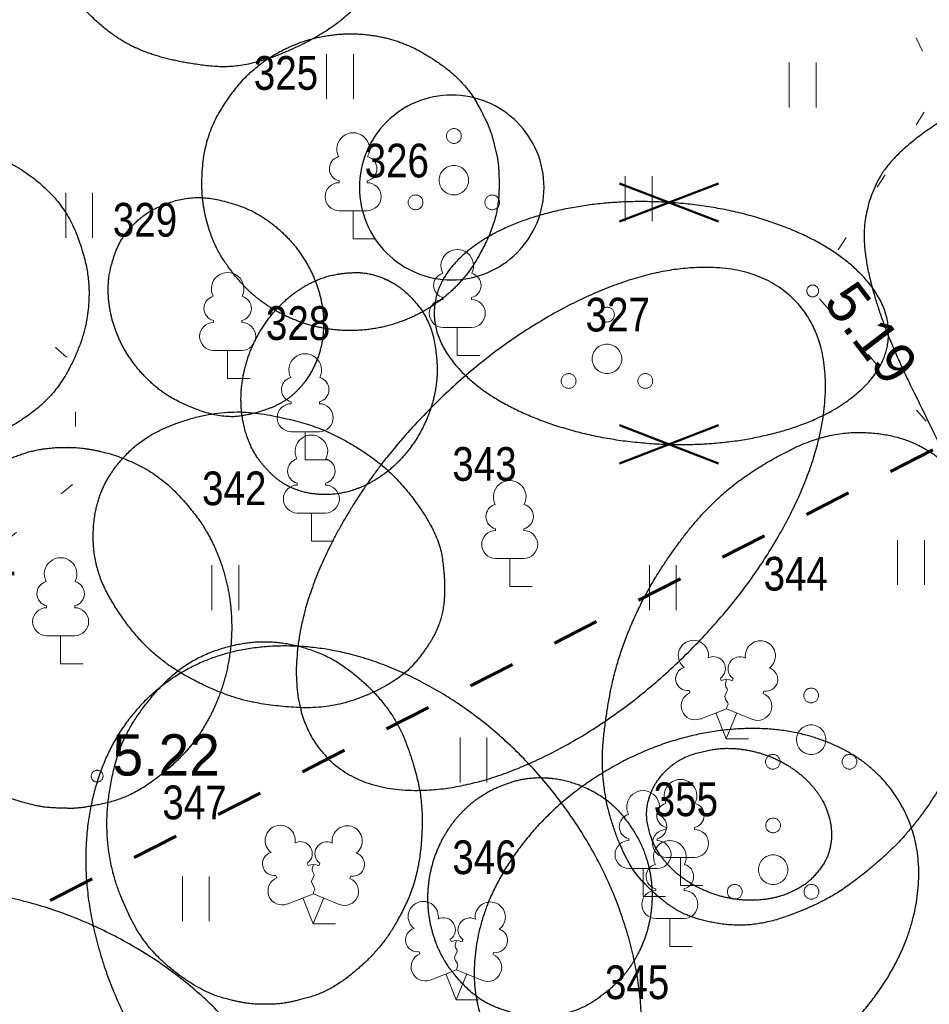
# Model space of a CAD drawing. Header units: metres. Extents: x 538891 to 1080079, y 6588829 to 13178720.
# Tile 415 of 656: x 539967 to 539982, y 6589116 to 6589133. Entities that reach past the tile are written whole.
import ezdxf

# ---------------------------------------------------------------- set-up
doc = ezdxf.new("R2010")
doc.units = ezdxf.units.M
doc.header["$LTSCALE"] = 0.4
doc.linetypes.add('KOLVIK', pattern=[3.125, 0.625, -2.5])
doc.linetypes.add('VW-02 Medium Dashed', pattern=[4, 2, -2])
for name, color, linetype in [('DENDRO', 7, 'Continuous'), ('GEO', 7, 'Continuous'), ('KINO_ASENDIPLAAN', 7, 'Continuous'), ('KINO_TAIMESTIK', 7, 'Continuous'), ('TEED. LIIKLUS JA TEERAJATISED', 7, 'Continuous')]:
    doc.layers.add(name, color=color, linetype=linetype)
doc.styles.add('Arial Narrow', font='ARIALN.TTF')
doc.styles.add('HK Explorer Book', font='txt')

# ---------------------------------------------------------------- blocks, each defined once
blk = doc.blocks.new('likvid')
at = {"color": 12, "linetype": 'Continuous', "lineweight": 50, "true_color": 0xcc0000}
for p, q in [((-0.84, 0.324), (0.84, -0.324)), ((0.84, 0.324), (-0.84, -0.324))]:
    blk.add_line(p, q, dxfattribs=at)
blk = doc.blocks.new('PQQSAS')
at = {"color": 252, "linetype": 'Continuous', "lineweight": 9, "true_color": 0x888888, "flags": 128}
for points in [[(0.25, 1.5), (0.249, 1.475), (0.245, 1.451), (0.239, 1.427), (0.231, 1.404), (0.22, 1.382), (0.208, 1.361), (0.193, 1.341), (0.177, 1.323), (0.159, 1.307), (0.139, 1.292), (0.118, 1.28), (0.096, 1.269), (0.073, 1.261), (0.049, 1.255), (0.025, 1.251), (0, 1.25), (-0.025, 1.251), (-0.049, 1.255), (-0.073, 1.261), (-0.096, 1.269), (-0.118, 1.28), (-0.139, 1.292), (-0.159, 1.307), (-0.177, 1.323), (-0.193, 1.341), (-0.208, 1.361), (-0.22, 1.382), (-0.231, 1.404), (-0.239, 1.427), (-0.245, 1.451), (-0.249, 1.475), (-0.25, 1.5), (-0.249, 1.525), (-0.245, 1.549), (-0.239, 1.573), (-0.231, 1.596), (-0.22, 1.618), (-0.208, 1.639), (-0.193, 1.659), (-0.177, 1.677), (-0.159, 1.693), (-0.139, 1.708), (-0.118, 1.72), (-0.096, 1.731), (-0.073, 1.739), (-0.049, 1.745), (-0.025, 1.749), (0, 1.75), (0.025, 1.749), (0.049, 1.745), (0.073, 1.739), (0.096, 1.731), (0.118, 1.72), (0.139, 1.708), (0.159, 1.693), (0.177, 1.677), (0.193, 1.659), (0.208, 1.639), (0.22, 1.618), (0.231, 1.596), (0.239, 1.573), (0.245, 1.549), (0.249, 1.525)], [(0.5, 0), (0.498, -0.049), (0.49, -0.098), (0.478, -0.145), (0.462, -0.191), (0.441, -0.236), (0.416, -0.278), (0.387, -0.317), (0.354, -0.354), (0.317, -0.387), (0.278, -0.416), (0.236, -0.441), (0.191, -0.462), (0.145, -0.478), (0.098, -0.49), (0.049, -0.498), (0, -0.5), (-0.049, -0.498), (-0.098, -0.49), (-0.145, -0.478), (-0.191, -0.462), (-0.236, -0.441), (-0.278, -0.416), (-0.317, -0.387), (-0.354, -0.354), (-0.387, -0.317), (-0.416, -0.278), (-0.441, -0.236), (-0.462, -0.191), (-0.478, -0.145), (-0.49, -0.098), (-0.498, -0.049), (-0.5, 0), (-0.498, 0.049), (-0.49, 0.098), (-0.478, 0.145), (-0.462, 0.191), (-0.441, 0.236), (-0.416, 0.278), (-0.387, 0.317), (-0.354, 0.354), (-0.317, 0.387), (-0.278, 0.416), (-0.236, 0.441), (-0.191, 0.462), (-0.145, 0.478), (-0.098, 0.49), (-0.049, 0.498), (0, 0.5), (0.049, 0.498), (0.098, 0.49), (0.145, 0.478), (0.191, 0.462), (0.236, 0.441), (0.278, 0.416), (0.317, 0.387), (0.354, 0.354), (0.387, 0.317), (0.416, 0.278), (0.441, 0.236), (0.462, 0.191), (0.478, 0.145), (0.49, 0.098), (0.498, 0.049)], [(-1.05, -0.75), (-1.051, -0.775), (-1.055, -0.799), (-1.061, -0.823), (-1.069, -0.846), (-1.08, -0.868), (-1.092, -0.889), (-1.107, -0.909), (-1.123, -0.927), (-1.141, -0.943), (-1.161, -0.958), (-1.182, -0.97), (-1.204, -0.981), (-1.227, -0.989), (-1.251, -0.995), (-1.275, -0.999), (-1.3, -1), (-1.325, -0.999), (-1.349, -0.995), (-1.373, -0.989), (-1.396, -0.981), (-1.418, -0.97), (-1.439, -0.958), (-1.459, -0.943), (-1.477, -0.927), (-1.493, -0.909), (-1.508, -0.889), (-1.52, -0.868), (-1.531, -0.846), (-1.539, -0.823), (-1.545, -0.799), (-1.549, -0.775), (-1.55, -0.75), (-1.549, -0.725), (-1.545, -0.701), (-1.539, -0.677), (-1.531, -0.654), (-1.52, -0.632), (-1.508, -0.611), (-1.493, -0.591), (-1.477, -0.573), (-1.459, -0.557), (-1.439, -0.542), (-1.418, -0.53), (-1.396, -0.519), (-1.373, -0.511), (-1.349, -0.505), (-1.325, -0.501), (-1.3, -0.5), (-1.275, -0.501), (-1.251, -0.505), (-1.227, -0.511), (-1.204, -0.519), (-1.182, -0.53), (-1.161, -0.542), (-1.141, -0.557), (-1.123, -0.573), (-1.107, -0.591), (-1.092, -0.611), (-1.08, -0.632), (-1.069, -0.654), (-1.061, -0.677), (-1.055, -0.701), (-1.051, -0.725)], [(1.55, -0.75), (1.549, -0.775), (1.545, -0.799), (1.539, -0.823), (1.531, -0.846), (1.52, -0.868), (1.508, -0.889), (1.493, -0.909), (1.477, -0.927), (1.459, -0.943), (1.439, -0.958), (1.418, -0.97), (1.396, -0.981), (1.373, -0.989), (1.349, -0.995), (1.325, -0.999), (1.3, -1), (1.275, -0.999), (1.251, -0.995), (1.227, -0.989), (1.204, -0.981), (1.182, -0.97), (1.161, -0.958), (1.141, -0.943), (1.123, -0.927), (1.107, -0.909), (1.092, -0.889), (1.08, -0.868), (1.069, -0.846), (1.061, -0.823), (1.055, -0.799), (1.051, -0.775), (1.05, -0.75), (1.051, -0.725), (1.055, -0.701), (1.061, -0.677), (1.069, -0.654), (1.08, -0.632), (1.092, -0.611), (1.107, -0.591), (1.123, -0.573), (1.141, -0.557), (1.161, -0.542), (1.182, -0.53), (1.204, -0.519), (1.227, -0.511), (1.251, -0.505), (1.275, -0.501), (1.3, -0.5), (1.325, -0.501), (1.349, -0.505), (1.373, -0.511), (1.396, -0.519), (1.418, -0.53), (1.439, -0.542), (1.459, -0.557), (1.477, -0.573), (1.493, -0.591), (1.508, -0.611), (1.52, -0.632), (1.531, -0.654), (1.539, -0.677), (1.545, -0.701), (1.549, -0.725)]]:
    blk.add_lwpolyline(points, close=True, dxfattribs=at)
blk = doc.blocks.new('LEHTP1')
at = {"color": 252, "linetype": 'Continuous', "lineweight": 9, "true_color": 0x888888}
for p, q in [((-0.48, 1.96), (-0.48, 1.9)), ((0.48, 1.96), (0.48, 1.9)), ((0.48, 0.95), (-0.48, 0.95)), ((0, 0), (0, 0.95)), ((0.76, 0), (0, 0))]:
    blk.add_line(p, q, dxfattribs=at)
for centre, radius, start, end in [((0, 3.04), 0.554, 332.5799, 207.4201), ((-0.38, 2.375), 0.425, 105.2441, 257.079), ((0.38, 2.375), 0.425, 282.921, 74.7559), ((-0.475, 1.425), 0.475, 90, 270), ((0.475, 1.425), 0.475, 270, 90)]:
    blk.add_arc(centre, radius, start, end, dxfattribs=at)
blk = doc.blocks.new('LEHTP2')
at = {"color": 252, "linetype": 'Continuous', "lineweight": 9, "true_color": 0x888888}
for p, q in [((-0.17, 1.98), (-0.2, 2.05)), ((0.2, 1.97), (0.23, 2.05)), ((-1.23, 1.56), (-1.26, 1.64)), ((1.25, 1.54), (1.28, 1.62)), ((-0.88, 0.67), (0.01, 1.02)), ((0.01, 1.02), (0.89, 0.66)), ((0, 0), (-0.35, 0.88)), ((0, 0), (0.36, 0.88)), ((0.76, 0), (0, 0))]:
    blk.add_line(p, q, dxfattribs=at)
at = {"color": 252, "linetype": 'Continuous', "lineweight": 9, "true_color": 0x888888, "flags": 128}
blk.add_lwpolyline([(0.01, 2.01), (-0.03, 1.86), (-0.03, 1.82), (-0.01, 1.76), (0.03, 1.69), (0.04, 1.65), (0.01, 1.58), (-0.04, 1.48), (-0.05, 1.43), (-0.04, 1.4), (-0.02, 1.34), (0.05, 1.22), (0.06, 1.18), (0.05, 1.14), (0.02, 1.07), (0.01, 1.02)], dxfattribs=at)
at = {"color": 252, "linetype": 'Continuous', "lineweight": 9, "true_color": 0x888888}
for centre, radius, start, end in [((-1.114, 2.828), 0.512, 350.4856, 111.5002), ((-1.114, 2.828), 0.512, 111.5027, 232.5173), ((1.158, 2.811), 0.512, 67.6168, 188.6314), ((1.158, 2.811), 0.512, 306.5997, 67.6143), ((-0.429, 2.384), 0.403, 305.1345, 116.705), ((0.465, 2.377), 0.403, 62.412, 233.9825), ((-1.312, 2.036), 0.403, 106.2979, 277.8684), ((1.344, 2.015), 0.403, 261.2486, 72.8191), ((0.008, 1.535), 0.475, 66.7655, 111.5015), ((-1.053, 1.117), 0.475, 111.5014, 291.5004), ((1.07, 1.101), 0.475, 247.6166, 67.6155)]:
    blk.add_arc(centre, radius, start, end, dxfattribs=at)
blk = doc.blocks.new('HEIN')
at = {"color": 7, "linetype": 'Continuous', "lineweight": 9}
for p, q in [((-0.455, 0.761), (-0.455, -0.761)), ((0.455, 0.761), (0.455, -0.761))]:
    blk.add_line(p, q, dxfattribs=at)

msp = doc.modelspace()

# ---------------------------------------------------------------- linework, layer by layer
at = {"layer": 'DENDRO', "color": 82, "linetype": 'Continuous', "lineweight": 25, "true_color": 0x33cc00, "flags": 128}
msp.add_lwpolyline([(539975.6006, 6589129.6747, 0.4142136), (539974.0346, 6589131.2407, 0.4142136), (539972.4686, 6589129.6747, 0.4142136), (539974.0346, 6589128.1087, 0.4142136), (539975.6006, 6589129.6747)], format="xyb", close=True, dxfattribs=at)
at = {"layer": 'DENDRO', "color": 82, "linetype": 'Continuous', "lineweight": 25, "true_color": 0x33cc00}
for points in [[(539988.0957, 6589108.2672), (539988.0044, 6589108.4014), (539987.7913, 6589108.8342), (539987.6514, 6589109.2225), (539987.6352, 6589109.3575), (539987.717, 6589109.8147), (539987.8949, 6589110.6323), (539988.1187, 6589111.3646), (539988.2778, 6589112.002), (539988.2857, 6589112.6567), (539988.0093, 6589113.2925), (539987.3796, 6589113.8893), (539986.582, 6589114.4887), (539985.7979, 6589115.1314), (539985.2211, 6589115.8588), (539984.8497, 6589116.71), (539984.5894, 6589117.7228), (539984.3591, 6589118.9388), (539984.0113, 6589120.7346), (539983.3032, 6589123.245), (539982.2302, 6589125.472), (539981.3772, 6589127.2123), (539980.9924, 6589128.5901), (539981.0754, 6589129.4442), (539981.4728, 6589130.1874), (539982.6192, 6589131.0225), (539984.4259, 6589131.8109), (539986.308, 6589132.5874), (539987.8496, 6589133.504), (539989.0633, 6589134.5432), (539990.0566, 6589135.6503), (539990.9328, 6589136.7695), (539991.7104, 6589137.8993), (539992.2845, 6589139.1156), (539992.5585, 6589140.4883), (539992.4551, 6589142.0799), (539992.2885, 6589143.7855), (539992.4203, 6589145.4781), (539993.2464, 6589147.0288), (539994.8091, 6589148.3553), (539996.7785, 6589149.4252), (539998.862, 6589150.1988), (540000.7965, 6589150.6462), (540002.6366, 6589150.8157), (540004.4564, 6589150.7602), (540006.3467, 6589150.5375), (540008.2033, 6589150.1509), (540009.7714, 6589149.5617), (540010.803, 6589148.7339), (540011.1266, 6589147.6477), (540010.98, 6589146.3705), (540010.6052, 6589144.9724), (540010.2693, 6589143.5175), (540009.9122, 6589142.139), (540009.2889, 6589141.0064), (540008.1538, 6589140.3033), (540006.4279, 6589140.0927), (540004.6088, 6589140.0268), (540003.3638, 6589139.7969), (540002.8801, 6589139.3853), (540002.7008, 6589138.7981), (540002.9621, 6589137.7756), (540003.776, 6589136.6694), (540004.7984, 6589136.0676), (540005.814, 6589136.1694), (540006.8116, 6589136.6145), (540007.7694, 6589137.0744), (540008.6671, 6589137.2079), (540009.4883, 6589137.0123), (540010.3998, 6589136.4748), (540011.4028, 6589135.3462), (540011.7287, 6589134.2664), (540011.3895, 6589133.8128), (540010.8909, 6589133.5781), (540010.2777, 6589133.3933), (540009.5013, 6589133.1294), (540008.784, 6589132.6527), (540008.5891, 6589132.1036), (540008.761, 6589131.4458), (540009.5114, 6589130.6851), (540010.4362, 6589130.3973), (540011.2278, 6589130.3293), (540011.9177, 6589130.2331), (540012.3519, 6589129.9343), (540012.4082, 6589129.2904), (540012.1945, 6589128.4161), (540011.8292, 6589127.4392), (540011.3445, 6589126.2504), (540010.7254, 6589125.0868), (540009.9948, 6589124.5132), (540009.2551, 6589124.2979), (540008.4307, 6589124.1687), (540007.5919, 6589123.9722), (540006.8054, 6589123.5401), (540006.1872, 6589122.8981), (540005.8756, 6589122.1712), (540006.0243, 6589121.4786), (540006.6682, 6589120.8855), (540007.484, 6589120.2887), (540008.1628, 6589119.5913), (540008.3782, 6589118.6886), (540008.1574, 6589117.6376), (540007.6601, 6589116.5533), (540007.029, 6589115.5539), (540006.3805, 6589114.6784), (540005.7661, 6589113.7941), (540005.2413, 6589112.7798), (540004.8625, 6589111.5105), (540004.4684, 6589110.0779), (540003.8445, 6589108.6291), (540002.7636, 6589107.3049), (540001.1526, 6589106.2285), (539999.1804, 6589105.4928), (539996.994, 6589105.1955), (539994.7452, 6589105.4237), (539992.6171, 6589105.9987), (539990.7944, 6589106.7005), (539989.4837, 6589107.2981), (539988.7123, 6589107.7054), (539988.3008, 6589108.0055), (539988.1414, 6589108.2001), (539988.0957, 6589108.2672)], [(539975.1273, 6589118.3974), (539975.7177, 6589119.2212), (539977.5595, 6589120.3274), (539979.5688, 6589120.5955), (539981.2073, 6589119.9537), (539982.0359, 6589118.574), (539981.8325, 6589116.8262), (539980.6518, 6589115.1784), (539978.8099, 6589114.0723), (539976.8006, 6589113.8042), (539975.1621, 6589114.4459), (539974.3335, 6589115.8256), (539974.5369, 6589117.5735), (539975.1273, 6589118.3974)], [(539966.8845, 6589107.6604), (539965.3632, 6589107.6712), (539962.4972, 6589109.0457), (539960.5758, 6589111.405), (539960.1138, 6589114.1168), (539961.235, 6589116.4545), (539963.6389, 6589117.7917), (539966.6816, 6589117.7701), (539969.5475, 6589116.3955), (539971.469, 6589114.0363), (539971.931, 6589111.3245), (539970.8098, 6589108.9868), (539968.4058, 6589107.6496), (539966.8845, 6589107.6604)]]:
    msp.add_open_spline(points, degree=2, dxfattribs=at)
at = {"layer": 'DENDRO', "color": 30, "linetype": 'Continuous', "lineweight": 25, "true_color": 0xff7f00}
for points, knots in [([(539972.1182, 6589138.0015), (539972.0942, 6589138.0173), (539972.0701, 6589138.0332), (539971.614, 6589138.3269), (539970.6738, 6589138.513), (539969.5468, 6589138.4937), (539968.3373, 6589137.8118), (539967.6461, 6589137.1178), (539967.1588, 6589136.2535), (539966.8266, 6589134.8367), (539967.2655, 6589133.3133), (539967.946, 6589132.5178), (539968.6029, 6589132.0365), (539969.4515, 6589131.7803), (539970.4959, 6589131.6788), (539971.7243, 6589132.1758), (539972.4822, 6589132.7564), (539973.0814, 6589133.547), (539973.4435, 6589134.457), (539973.5477, 6589135.3717), (539973.3501, 6589136.6143), (539972.6122, 6589137.6642), (539972.1664, 6589137.9699), (539972.1423, 6589137.9857), (539972.1182, 6589138.0015)], [0, 0, 0, 0.0027796, 0.0027796, 0.0551181, 0.1074565, 0.159795, 0.2121335, 0.264472, 0.3168104, 0.3691489, 0.4214874, 0.4738258, 0.5261643, 0.5785028, 0.6308413, 0.6831797, 0.7355182, 0.7878567, 0.8401951, 0.8925336, 0.9448721, 0.9972106, 0.9972106, 1, 1, 1]), ([(539969.8683, 6589129.1525), (539969.8737, 6589129.1307), (539969.8792, 6589129.1089), (539969.9852, 6589128.6995), (539970.4095, 6589128.092), (539970.8229, 6589127.7115), (539971.3717, 6589127.4061), (539972.0342, 6589127.2383), (539972.7534, 6589127.2602), (539973.4443, 6589127.4869), (539974.0254, 6589127.8853), (539974.4488, 6589128.3881), (539974.8271, 6589129.2016), (539974.844, 6589130.0139), (539974.7651, 6589130.3755), (539974.6665, 6589130.7336), (539974.2708, 6589131.4495), (539973.5509, 6589131.9821), (539972.9401, 6589132.2264), (539972.2399, 6589132.3042), (539971.5238, 6589132.1787), (539970.8792, 6589131.8593), (539970.3737, 6589131.3992), (539969.8729, 6589130.5931), (539969.7628, 6589129.6067), (539969.8574, 6589129.1961), (539969.8628, 6589129.1743), (539969.8683, 6589129.1525)], [0, 0, 0, 0.0024024, 0.0024024, 0.0476382, 0.0928739, 0.1381097, 0.1833454, 0.2285812, 0.2738169, 0.3190527, 0.3642885, 0.4095242, 0.45476, 0.4999957, 0.5452315, 0.5904672, 0.635703, 0.6809387, 0.7261745, 0.7714103, 0.816646, 0.8618818, 0.9071175, 0.9523533, 0.997589, 0.997589, 1, 1, 1]), ([(539972.9372, 6589128.1077), (539972.9232, 6589128.1142), (539972.9092, 6589128.1206), (539972.6434, 6589128.2405), (539972.1061, 6589128.2212), (539971.6968, 6589128.0958), (539971.2698, 6589127.8299), (539970.8812, 6589127.4161), (539970.5951, 6589126.8871), (539970.4558, 6589126.314), (539970.4669, 6589125.7766), (539970.5957, 6589125.3299), (539970.796, 6589124.9932), (539971.1407, 6589124.6549), (539971.549, 6589124.488), (539971.9591, 6589124.4563), (539972.3456, 6589124.5227), (539972.7695, 6589124.7154), (539973.1855, 6589125.0568), (539973.5303, 6589125.535), (539973.7462, 6589126.0963), (539973.808, 6589126.6605), (539973.6799, 6589127.4087), (539973.226, 6589127.9675), (539972.9651, 6589128.0948), (539972.9511, 6589128.1013), (539972.9372, 6589128.1077)], [0, 0, 0, 0.0025026, 0.0025026, 0.0498828, 0.097263, 0.1446431, 0.1920233, 0.2394034, 0.2867836, 0.3341638, 0.3815439, 0.4289241, 0.4763043, 0.5236844, 0.5710646, 0.6184447, 0.6658249, 0.7132051, 0.7605852, 0.8079654, 0.8553455, 0.9027257, 0.9501059, 0.997486, 0.997486, 1, 1, 1]), ([(539970.8617, 6589121.972), (539970.8401, 6589121.972), (539970.8186, 6589121.972), (539970.415, 6589121.9671), (539969.5316, 6589121.6365), (539968.8755, 6589120.9864), (539968.4079, 6589120.2501), (539968.1874, 6589119.2982), (539968.1877, 6589118.4985), (539968.3629, 6589117.7386), (539968.8558, 6589116.7541), (539969.7686, 6589116.0409), (539970.5075, 6589115.8352), (539970.8617, 6589115.824), (539971.2169, 6589115.8333), (539971.9599, 6589116.036), (539972.6356, 6589116.5747), (539973.0441, 6589117.0855), (539973.4451, 6589117.91), (539973.5586, 6589118.8993), (539973.4686, 6589119.6887), (539973.0739, 6589120.768), (539972.1845, 6589121.6327), (539971.3074, 6589121.9635), (539970.9048, 6589121.972), (539970.8833, 6589121.972), (539970.8617, 6589121.972)], [0, 0, 0, 0.0025317, 0.0025317, 0.0499093, 0.0972869, 0.1446646, 0.1920422, 0.2394199, 0.2867975, 0.3341751, 0.3815528, 0.4289304, 0.476308, 0.5236857, 0.5710633, 0.6184409, 0.6658186, 0.7131962, 0.7605739, 0.8079515, 0.8553291, 0.9027068, 0.9500844, 0.997462, 0.997462, 1, 1, 1]), ([(539977.3849, 6589119.3332), (539977.3814, 6589119.3216), (539977.3779, 6589119.31), (539977.314, 6589119.0901), (539977.3963, 6589118.6718), (539977.5485, 6589118.3643), (539977.8165, 6589118.0571), (539978.1992, 6589117.7948), (539978.6625, 6589117.6243), (539979.1432, 6589117.573), (539979.5764, 6589117.6358), (539979.9216, 6589117.7815), (539980.169, 6589117.972), (539980.3998, 6589118.2757), (539980.4841, 6589118.6118), (539980.4588, 6589118.9358), (539980.3572, 6589119.2314), (539980.1488, 6589119.5435), (539979.8211, 6589119.8345), (539979.3916, 6589120.056), (539978.911, 6589120.1683), (539978.4471, 6589120.1599), (539977.858, 6589119.9844), (539977.4624, 6589119.5732), (539977.3919, 6589119.3564), (539977.3884, 6589119.3448), (539977.3849, 6589119.3332)], [0, 0, 0, 0.0025026, 0.0025026, 0.0498828, 0.097263, 0.1446431, 0.1920233, 0.2394035, 0.2867836, 0.3341638, 0.3815439, 0.4289241, 0.4763043, 0.5236844, 0.5710646, 0.6184448, 0.6658249, 0.7132051, 0.7605853, 0.8079654, 0.8553456, 0.9027257, 0.9501059, 0.9974861, 0.9974861, 1, 1, 1]), ([(539975.7085, 6589119.6585), (539975.6916, 6589119.66), (539975.6747, 6589119.6615), (539975.3562, 6589119.6866), (539974.8168, 6589119.5214), (539974.442, 6589119.3059), (539974.0867, 6589118.9683), (539973.801, 6589118.509), (539973.6364, 6589117.9577), (539973.6249, 6589117.3752), (539973.7633, 6589116.8316), (539974.0156, 6589116.3807), (539974.5008, 6589115.884), (539975.0757, 6589115.6618), (539975.3532, 6589115.6284), (539975.6332, 6589115.6109), (539976.2427, 6589115.7264), (539976.8028, 6589116.1352), (539977.1301, 6589116.5356), (539977.3611, 6589117.0467), (539977.4511, 6589117.6223), (539977.3848, 6589118.1937), (539977.1836, 6589118.6958), (539976.7344, 6589119.2836), (539976.0588, 6589119.6214), (539975.7423, 6589119.6556), (539975.7254, 6589119.6571), (539975.7085, 6589119.6585)], [0, 0, 0, 0.0024024, 0.0024024, 0.0476381, 0.0928739, 0.1381097, 0.1833454, 0.2285812, 0.2738169, 0.3190527, 0.3642885, 0.4095242, 0.45476, 0.4999957, 0.5452315, 0.5904673, 0.635703, 0.6809388, 0.7261745, 0.7714103, 0.8166461, 0.8618818, 0.9071176, 0.9523533, 0.9975891, 0.9975891, 1, 1, 1])]:
    msp.add_open_spline(points, degree=2, knots=knots, dxfattribs=at)
at = {"layer": 'DENDRO', "color": 82, "linetype": 'Continuous', "lineweight": 25, "true_color": 0x33cc00}
for points, knots in [([(539966.2932, 6589130.1943), (539966.272, 6589130.2019), (539966.2508, 6589130.2096), (539965.8494, 6589130.3503), (539965.0948, 6589130.3157), (539964.5389, 6589130.1569), (539963.8255, 6589129.7448), (539963.2787, 6589129.0026), (539963.0237, 6589128.2927), (539962.9818, 6589127.5586), (539963.2282, 6589126.5516), (539963.7713, 6589125.9386), (539964.2425, 6589125.5905), (539964.8303, 6589125.3441), (539965.5273, 6589125.3064), (539966.0606, 6589125.3942), (539966.6277, 6589125.6338), (539967.3131, 6589126.164), (539967.7566, 6589126.9926), (539967.9056, 6589127.727), (539967.846, 6589128.4377), (539967.4879, 6589129.3558), (539966.7315, 6589130.0282), (539966.3356, 6589130.1791), (539966.3144, 6589130.1867), (539966.2932, 6589130.1943)], [0, 0, 0, 0.0026347, 0.0026347, 0.0523707, 0.1021067, 0.1518427, 0.2015787, 0.2513147, 0.3010507, 0.3507867, 0.4005227, 0.4502587, 0.4999947, 0.5497307, 0.5994667, 0.6492027, 0.6989387, 0.7486747, 0.7984107, 0.8481467, 0.8978827, 0.9476187, 0.9973547, 0.9973547, 1, 1, 1]), ([(539968.1022, 6589124.5346), (539968.0943, 6589124.5156), (539968.0864, 6589124.4965), (539967.9421, 6589124.1372), (539967.9714, 6589123.1983), (539968.444, 6589122.3415), (539969.0808, 6589121.6396), (539970.0115, 6589121.1268), (539970.8248, 6589120.8883), (539972.0267, 6589120.8235), (539973.1373, 6589121.3), (539973.6327, 6589121.868), (539973.8878, 6589122.3914), (539973.928, 6589123.0296), (539973.8145, 6589123.7909), (539973.0964, 6589124.8035), (539972.2495, 6589125.3991), (539971.4599, 6589125.7272), (539970.2185, 6589125.9344), (539968.9577, 6589125.5601), (539968.2746, 6589124.9255), (539968.118, 6589124.5727), (539968.1101, 6589124.5536), (539968.1022, 6589124.5346)], [0, 0, 0, 0.0029397, 0.0029397, 0.0581681, 0.1133965, 0.168625, 0.2238534, 0.2790818, 0.3343102, 0.3895386, 0.4447671, 0.4999955, 0.5552239, 0.6104523, 0.6656807, 0.7209092, 0.7761376, 0.831366, 0.8865944, 0.9418228, 0.9970513, 0.9970513, 1, 1, 1]), ([(539981.9914, 6589125.2806), (539981.9701, 6589125.2917), (539981.9488, 6589125.3028), (539981.547, 6589125.5043), (539980.454, 6589125.5357), (539979.3722, 6589125.0413), (539978.4192, 6589124.3394), (539977.5662, 6589123.2342), (539977.0328, 6589122.2103), (539976.6987, 6589121.1473), (539976.5288, 6589119.6333), (539976.9534, 6589118.2505), (539977.5492, 6589117.6061), (539978.1265, 6589117.2557), (539979.1145, 6589117.1157), (539980.1416, 6589117.4578), (539980.8859, 6589117.9016), (539981.832, 6589118.7506), (539982.6043, 6589119.9587), (539983.0422, 6589121.0157), (539983.3726, 6589122.6004), (539983.0713, 6589124.1653), (539982.4259, 6589125.0403), (539982.034, 6589125.2584), (539982.0127, 6589125.2695), (539981.9914, 6589125.2806)], [0, 0, 0, 0.0026575, 0.0026575, 0.0523914, 0.1021253, 0.1518593, 0.2015932, 0.2513271, 0.3010611, 0.350795, 0.400529, 0.4502629, 0.4999968, 0.5497308, 0.5994647, 0.6491986, 0.6989326, 0.7486665, 0.7984005, 0.8481344, 0.8978683, 0.9476023, 0.9973362, 0.9973362, 1, 1, 1]), ([(539967.5881, 6589125.2657), (539967.5647, 6589125.2664), (539967.5412, 6589125.2672), (539967.1017, 6589125.2766), (539966.3784, 6589125.0276), (539965.6083, 6589124.5799), (539964.993, 6589123.6581), (539964.7284, 6589122.91), (539964.6516, 6589122.0918), (539964.7757, 6589121.2892), (539965.241, 6589120.221), (539966.2055, 6589119.4185), (539967.0061, 6589119.1719), (539967.3909, 6589119.1476), (539967.7776, 6589119.1449), (539968.5975, 6589119.3361), (539969.3476, 6589119.8941), (539969.7977, 6589120.4301), (539970.1394, 6589121.1172), (539970.3143, 6589121.9104), (539970.2897, 6589122.7319), (539970.0733, 6589123.4955), (539969.7096, 6589124.1346), (539969.0201, 6589124.8547), (539968.0728, 6589125.2413), (539967.635, 6589125.2642), (539967.6115, 6589125.2649), (539967.5881, 6589125.2657)], [0, 0, 0, 0.0024127, 0.0024127, 0.0476476, 0.0928825, 0.1381174, 0.1833523, 0.2285872, 0.2738221, 0.319057, 0.3642919, 0.4095268, 0.4547617, 0.4999966, 0.5452315, 0.5904664, 0.6357013, 0.6809362, 0.7261711, 0.771406, 0.8166409, 0.8618758, 0.9071107, 0.9523456, 0.9975805, 0.9975805, 1, 1, 1])]:
    msp.add_open_spline(points, degree=2, knots=knots, dxfattribs=at)
at = {"layer": 'DENDRO', "color": 25, "linetype": 'Continuous', "lineweight": 25, "true_color": 0x995f4c}
msp.add_open_spline([(539968.6947, 6589129.1001), (539968.6828, 6589129.0891), (539968.6708, 6589129.0781), (539968.4469, 6589128.8676), (539968.2436, 6589128.3426), (539968.1942, 6589127.9006), (539968.2713, 6589127.3881), (539968.5051, 6589126.8565), (539968.8912, 6589126.3797), (539969.3797, 6589126.0278), (539970.1672, 6589125.7498), (539970.7787, 6589125.8535), (539971.2433, 6589126.057), (539971.5708, 6589126.387), (539971.7702, 6589126.7701), (539971.8665, 6589127.1677), (539971.8578, 6589127.6493), (539971.7042, 6589128.1799), (539971.3909, 6589128.6938), (539970.9451, 6589129.1151), (539970.433, 6589129.3891), (539969.6672, 6589129.55), (539968.9474, 6589129.3251), (539968.7185, 6589129.1222), (539968.7066, 6589129.1111), (539968.6947, 6589129.1001)], degree=2, knots=[0, 0, 0, 0.0026271, 0.0026271, 0.0523638, 0.1021005, 0.1518372, 0.2015739, 0.2513106, 0.3010473, 0.350784, 0.4005207, 0.4502573, 0.499994, 0.5497307, 0.5994674, 0.6492041, 0.6989408, 0.7486775, 0.7984142, 0.8481509, 0.8978876, 0.9476243, 0.9973609, 0.9973609, 1, 1, 1], dxfattribs=at)
msp.add_open_spline([(539979.4029, 6589125.483), (539978.4923, 6589125.2653), (539976.4292, 6589125.3953), (539974.6769, 6589126.0558), (539973.7051, 6589127.0697), (539973.7742, 6589128.1654), (539974.8655, 6589129.0494), (539976.6868, 6589129.4847), (539978.7499, 6589129.3548), (539980.5021, 6589128.6943), (539981.4739, 6589127.6804), (539981.4049, 6589126.5846), (539980.3136, 6589125.7007), (539979.4029, 6589125.483)], degree=2, dxfattribs=at)
at = {"layer": 'DENDRO', "color": 30, "linetype": 'Continuous', "lineweight": 25, "true_color": 0xff7f00}
for points in [[(539972.0824, 6589123.8072), (539972.7202, 6589124.9951), (539974.8438, 6589127.0735), (539977.2465, 6589128.2976), (539979.2844, 6589128.3395), (539980.4114, 6589127.1879), (539980.3257, 6589125.1514), (539979.0501, 6589122.7756), (539976.9264, 6589120.6973), (539974.5238, 6589119.4731), (539972.4859, 6589119.4312), (539971.3588, 6589120.5828), (539971.4446, 6589122.6193), (539972.0824, 6589123.8072)], [(539971.472, 6589112.4866), (539970.2429, 6589113.1525), (539968.4004, 6589115.4792), (539967.6672, 6589118.1772), (539968.2399, 6589120.5236), (539969.9649, 6589121.8897), (539972.3801, 6589121.9095), (539974.8383, 6589120.5776), (539976.6809, 6589118.251), (539977.4141, 6589115.553), (539976.8414, 6589113.2065), (539975.1164, 6589111.8404), (539972.7011, 6589111.8206), (539971.472, 6589112.4866)]]:
    msp.add_open_spline(points, degree=2, dxfattribs=at)
at = {"layer": 'GEO', "color": 252, "linetype": 'KOLVIK', "lineweight": 9, "true_color": 0x888888, "flags": 128}
for points in [[(539984.522, 6589098.694), (539984.522, 6589098.694), (539974.019, 6589095.662), (539965.5961, 6589090.666), (539959.519, 6589090.074), (539955.696, 6589087.9885), (539953.2771, 6589084.6403), (539951, 6589079.322), (539950.548, 6589074.951), (539949.935, 6589072.291), (539946.251, 6589064.829), (539952.921, 6589063.209), (539953.483, 6589060.726), (539958.74, 6589061.697), (539964.462, 6589059.766), (539967.095, 6589063.496), (539972.225, 6589062.963), (539974.542, 6589067.132), (539976.989, 6589067.171), (539979.337, 6589064.15), (539982.325, 6589061.479), (539985.496, 6589063.603), (539989.064, 6589061.941), (539994.114, 6589061.742), (539998.8914, 6589062.921), (539996.9688, 6589064.6602), (539994.9774, 6589066.7981), (539995.9095, 6589068.809), (539998.1976, 6589068.7878), (540000.1466, 6589067.3273), (540001.0955, 6589065.5992), (540001.3204, 6589065.9502), (540003.042, 6589067.4517), (540006.1286, 6589068.259), (540008.1311, 6589070.9266), (540009.0658, 6589076.2689), (540008.7516, 6589080.1858), (540010.6546, 6589081.1365), (540014.8016, 6589080.6013), (540019.8862, 6589078.4625), (540021.0387, 6589076.4656), (540021.7834, 6589073.2001), (540023.7278, 6589069.2318), (540026.4996, 6589069.5625), (540027.9889, 6589072.1254), (540031.549, 6589073.924), (540035.3838, 6589073.5278), (540038.279, 6589076.164), (540037.7884, 6589081.1445), (540034.217, 6589083.919), (540030.958, 6589084.796), (540030.2224, 6589088.6472), (540027.6748, 6589093.2835), (540023.1897, 6589096.2129), (540017.6836, 6589096.9783), (540012.8567, 6589097.8552), (540007.079, 6589101.1435), (540004.5193, 6589105.9663), (540004.3231, 6589108.5059), (540005.5634, 6589112.9149), (540006.342, 6589114.5863), (540009.5145, 6589115.0761), (540012.1968, 6589114.8456), (540016.0615, 6589113.9523), (540022.1469, 6589110.7249), (540023.5024, 6589109.5722), (540026.9448, 6589108.1043), (540033.5494, 6589106.4329), (540035.9144, 6589106.0295), (540037.8467, 6589106.577), (540040.1689, 6589108.4702), (540041.545, 6589109.755), (540042.7, 6589113.946), (540044.1489, 6589116.6096), (540043.613, 6589118.267), (540041.105, 6589118.842), (540039.426, 6589123.077), (540034.705, 6589127.7), (540032.126, 6589127.1745), (540030.421, 6589124.696), (540025.961, 6589122.434), (540024.699, 6589120.731), (540024.712, 6589117.073), (540021.355, 6589116.474), (540019.893, 6589119.289), (540019.0711, 6589122.7333), (540016.1456, 6589125.2342), (540013.241, 6589124.804), (540015.386, 6589118.02), (540009.028, 6589116.127), (540008.111, 6589119.565), (540005.86, 6589121.732), (540007.9085, 6589124.5897), (540011.006, 6589125.976), (540012.231, 6589129.538), (540008.645, 6589130.842), (540008.584, 6589132.991), (540011.794, 6589134.431), (540010.649, 6589136.878), (540005.925, 6589136.641), (540003.432, 6589136.188), (540003.125, 6589138.021), (540010.477, 6589142.435), (540010.251, 6589147.979), (540009.136, 6589153.282), (540003.726, 6589153.959), (540000.5023, 6589152.8736), (539998.96, 6589149.876), (539995.335, 6589147.182), (539992.51, 6589144.958), (539991.652, 6589139.454), (539991.1181, 6589136.8511), (539989.8197, 6589135.0237), (539985.7047, 6589132.5568), (539982.307, 6589131.375), (539980.155, 6589127.92), (539983.143, 6589124.484), (539984.173, 6589119.859), (539986.619, 6589115.809), (539987.8582, 6589114.0962), (539988.05, 6589106.876), (539984.9363, 6589104.6475), (539984.705, 6589103.186), (539984.9795, 6589100.9925), (539984.522, 6589098.694)], [(539959.439, 6589127.669), (539961.5632, 6589128.7689), (539963.034, 6589128.951), (539965.5619, 6589128.446), (539967.66, 6589126.664), (539967.6503, 6589124.6805), (539965.7042, 6589123.0222), (539961.6383, 6589124.2093), (539958.4179, 6589123.5784), (539957.4391, 6589124.1777), (539957.2181, 6589125.0926), (539958.5207, 6589126.539)]]:
    msp.add_lwpolyline(points, close=True, dxfattribs=at)
msp.add_lwpolyline([(539992.51, 6589144.958), (539989.0468, 6589144.1324), (539986.009, 6589143.65), (539982.107, 6589141.094), (539979.77, 6589136.758), (539982.307, 6589131.375)], dxfattribs=at)
at = {"layer": 'GEO', "color": 8, "linetype": 'Continuous', "lineweight": 9, "true_color": 0x7d7d7d, "flags": 128}
for points in [[(539980.255, 6589127.92), (539980.2545, 6589127.9102), (539980.2531, 6589127.9005), (539980.2507, 6589127.891), (539980.2474, 6589127.8817), (539980.2432, 6589127.8729), (539980.2381, 6589127.8644), (539980.2323, 6589127.8566), (539980.2257, 6589127.8493), (539980.2184, 6589127.8427), (539980.2106, 6589127.8369), (539980.2021, 6589127.8318), (539980.1933, 6589127.8276), (539980.184, 6589127.8243), (539980.1745, 6589127.8219), (539980.1648, 6589127.8205), (539980.155, 6589127.82), (539980.1452, 6589127.8205), (539980.1355, 6589127.8219), (539980.126, 6589127.8243), (539980.1167, 6589127.8276), (539980.1079, 6589127.8318), (539980.0994, 6589127.8369), (539980.0916, 6589127.8427), (539980.0843, 6589127.8493), (539980.0777, 6589127.8566), (539980.0719, 6589127.8644), (539980.0668, 6589127.8729), (539980.0626, 6589127.8817), (539980.0593, 6589127.891), (539980.0569, 6589127.9005), (539980.0555, 6589127.9102), (539980.055, 6589127.92), (539980.0555, 6589127.9298), (539980.0569, 6589127.9395), (539980.0593, 6589127.949), (539980.0626, 6589127.9583), (539980.0668, 6589127.9671), (539980.0719, 6589127.9756), (539980.0777, 6589127.9834), (539980.0843, 6589127.9907), (539980.0916, 6589127.9973), (539980.0994, 6589128.0031), (539980.1079, 6589128.0082), (539980.1167, 6589128.0124), (539980.126, 6589128.0157), (539980.1355, 6589128.0181), (539980.1452, 6589128.0195), (539980.155, 6589128.02), (539980.1648, 6589128.0195), (539980.1745, 6589128.0181), (539980.184, 6589128.0157), (539980.1933, 6589128.0124), (539980.2021, 6589128.0082), (539980.2106, 6589128.0031), (539980.2184, 6589127.9973), (539980.2257, 6589127.9907), (539980.2323, 6589127.9834), (539980.2381, 6589127.9756), (539980.2432, 6589127.9671), (539980.2474, 6589127.9583), (539980.2507, 6589127.949), (539980.2531, 6589127.9395), (539980.2545, 6589127.9298)], [(539968.122, 6589119.693), (539968.1215, 6589119.6832), (539968.1201, 6589119.6735), (539968.1177, 6589119.664), (539968.1144, 6589119.6547), (539968.1102, 6589119.6459), (539968.1051, 6589119.6374), (539968.0993, 6589119.6296), (539968.0927, 6589119.6223), (539968.0854, 6589119.6157), (539968.0776, 6589119.6099), (539968.0691, 6589119.6048), (539968.0603, 6589119.6006), (539968.051, 6589119.5973), (539968.0415, 6589119.5949), (539968.0318, 6589119.5935), (539968.022, 6589119.593), (539968.0122, 6589119.5935), (539968.0025, 6589119.5949), (539967.993, 6589119.5973), (539967.9837, 6589119.6006), (539967.9749, 6589119.6048), (539967.9664, 6589119.6099), (539967.9586, 6589119.6157), (539967.9513, 6589119.6223), (539967.9447, 6589119.6296), (539967.9389, 6589119.6374), (539967.9338, 6589119.6459), (539967.9296, 6589119.6547), (539967.9263, 6589119.664), (539967.9239, 6589119.6735), (539967.9225, 6589119.6832), (539967.922, 6589119.693), (539967.9225, 6589119.7028), (539967.9239, 6589119.7125), (539967.9263, 6589119.722), (539967.9296, 6589119.7313), (539967.9338, 6589119.7401), (539967.9389, 6589119.7486), (539967.9447, 6589119.7564), (539967.9513, 6589119.7637), (539967.9586, 6589119.7703), (539967.9664, 6589119.7761), (539967.9749, 6589119.7812), (539967.9837, 6589119.7854), (539967.993, 6589119.7887), (539968.0025, 6589119.7911), (539968.0122, 6589119.7925), (539968.022, 6589119.793), (539968.0318, 6589119.7925), (539968.0415, 6589119.7911), (539968.051, 6589119.7887), (539968.0603, 6589119.7854), (539968.0691, 6589119.7812), (539968.0776, 6589119.7761), (539968.0854, 6589119.7703), (539968.0927, 6589119.7637), (539968.0993, 6589119.7564), (539968.1051, 6589119.7486), (539968.1102, 6589119.7401), (539968.1144, 6589119.7313), (539968.1177, 6589119.722), (539968.1201, 6589119.7125), (539968.1215, 6589119.7028)]]:
    msp.add_lwpolyline(points, close=True, dxfattribs=at)
at = {"layer": 'KINO_ASENDIPLAAN', "color": 140, "linetype": 'VW-02 Medium Dashed', "lineweight": 70, "true_color": 0x00bfff, "flags": 128}
msp.add_lwpolyline([(539941.0048, 6589300.3454), (539940.5217, 6589296.9546), (539974.3604, 6589288.4827), (539975.01, 6589291.078), (540000.3128, 6589286.6251), (540002.9731, 6589249.9773), (539993.0762, 6589225.0232), (540063.9301, 6589088.0629), (540060.1052, 6589086.0133), (540027.1158, 6589148.1533), (539896.3148, 6589081.3922), (539881.52, 6589108.74), (539807.2305, 6589245.4858), (539909.52, 6589298.37), (539917.166, 6589297.2556), (539927.194, 6589303.7472)], close=True, dxfattribs=at)

# ---------------------------------------------------------------- block references
at = {"layer": 'GEO', "color": 8, "true_color": 0x7d7d7d, "xscale": 0.5, "yscale": 0.5, "zscale": 0.5}
for name, p in [('HEIN', (539972.139, 6589131.5525)), ('HEIN', (539979.9852, 6589131.41)), ('LEHTP1', (539972.363, 6589128.805)), ('PQQSAS', (539974.071, 6589129.797)), ('HEIN', (539977.2034, 6589129.4857)), ('HEIN', (539967.7167, 6589129.2007)), ('LEHTP1', (539974.129, 6589126.826)), ('LEHTP1', (539970.235, 6589126.436)), ('PQQSAS', (539976.667, 6589126.768)), ('LEHTP1', (539971.55, 6589125.058)), ('LEHTP1', (539971.654, 6589123.679)), ('LEHTP1', (539975.017, 6589122.908)), ('HEIN', (539981.8218, 6589123.3148)), ('LEHTP1', (539967.403, 6589121.599)), ('HEIN', (539970.1952, 6589122.8872)), ('HEIN', (539977.6134, 6589122.8872)), ('LEHTP2', (539978.689, 6589120.326)), ('PQQSAS', (539980.129, 6589120.311)), ('HEIN', (539974.4036, 6589119.9652)), ('LEHTP1', (539977.913, 6589117.84)), ('LEHTP1', (539977.2779, 6589117.6499)), ('LEHTP2', (539971.683, 6589117.189)), ('PQQSAS', (539979.484, 6589118.107)), ('LEHTP1', (539977.7331, 6589116.804)), ('HEIN', (539969.6959, 6589117.6133)), ('LEHTP2', (539974.1088, 6589115.8986))]:
    msp.add_blockref(name, p, dxfattribs=at)
at = {"layer": 'KINO_TAIMESTIK', "color": 13, "true_color": 0xff4646}
for p in [(539977.7183, 6589129.4197), (539977.7183, 6589125.3185)]:
    msp.add_blockref('likvid', p, dxfattribs=at)
at = {"layer": 'TEED. LIIKLUS JA TEERAJATISED', "color": 12, "true_color": 0xcc0000}
for p in [(539977.7183, 6589129.4197), (539977.7183, 6589125.3185)]:
    msp.add_blockref('likvid', p, dxfattribs=at)

# ---------------------------------------------------------------- texts
at = {"layer": 'DENDRO', "color": 250, "true_color": 0x333333, "char_height": 0.57083, "attachment_point": 1, "line_spacing_factor": 2.63829, "style": 'Arial Narrow'}
for s, insert, width in [('325', (539970.6783, 6589131.9017), 2.01832), ('343', (539974.0443, 6589125.2719), 1.293612), ('341', (539965.5582, 6589123.6693), 1.345355)]:
    msp.add_mtext(s, dxfattribs=dict(at, insert=insert, width=width))
for s, insert in [('326', (539972.5573, 6589130.4159)), ('329', (539968.2877, 6589129.4115)), ('328', (539970.8832, 6589127.66)), ('327', (539976.3037, 6589127.8039)), ('342', (539969.8012, 6589124.8583)), ('344', (539979.3222, 6589123.4108)), ('347', (539969.1286, 6589119.5336)), ('355', (539977.4594, 6589119.5853)), ('346', (539974.0443, 6589118.6031)), ('345', (539976.6315, 6589116.4836))]:
    msp.add_mtext(s, dxfattribs=dict(at, insert=insert))
at = {"layer": 'GEO', "color": 8, "true_color": 0x7d7d7d, "insert": (539980.155, 6589127.92), "char_height": 0.7, "attachment_point": 7, "rotation": 307.33451, "line_spacing_factor": 0.25, "style": 'HK Explorer Book'}
msp.add_mtext(' 5.19', dxfattribs=at)
at = {"layer": 'GEO', "color": 8, "true_color": 0x7d7d7d, "insert": (539968.022, 6589119.693), "char_height": 0.7, "attachment_point": 7, "line_spacing_factor": 0.25, "style": 'HK Explorer Book'}
msp.add_mtext(' 5.22', dxfattribs=at)

doc.saveas('drawing.dxf')
